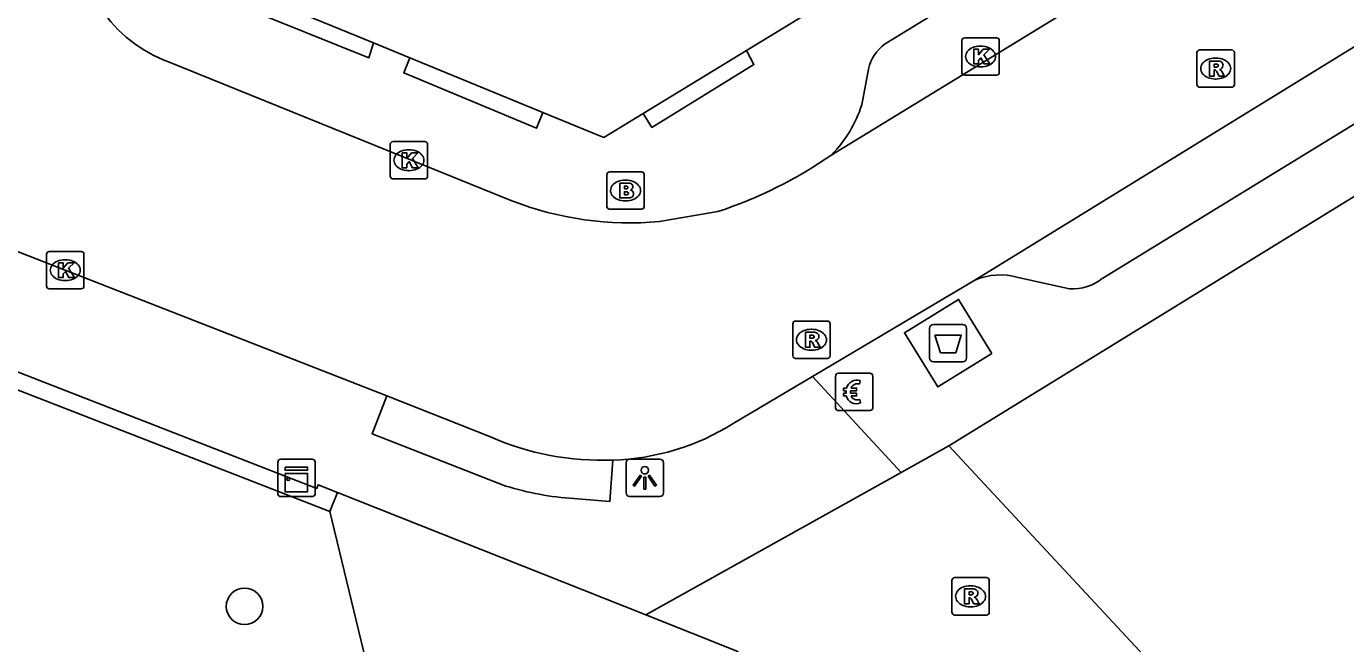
# Model space of a CAD drawing. Extents: x 160664 to 161506, y 382245 to 383288.
# Drawn here: x 161256.34 to 161291.64, y 382745.44 to 382761.95 of the extents above; entities that cross this region are included whole.
import ezdxf

# ---------------------------------------------------------------- set-up
doc = ezdxf.new("R2010")
doc.units = 0
for name, color, linetype in [('IMGEO_Afval_apart_plaats', 7, 'Continuous'), ('IMGEO_Betaalautomaat', 7, 'Continuous'), ('IMGEO_Boom', 7, 'Continuous'), ('IMGEO_Brandkraan', 7, 'Continuous'), ('IMGEO_Kast', 7, 'Continuous'), ('IMGEO_Kolk', 7, 'Continuous'), ('IMGEO_Lichtpunt', 7, 'Continuous'), ('IMGEO_Muur', 7, 'Continuous'), ('IMGEO_Pand', 7, 'Continuous'), ('IMGEO_Rijbaan_lokaal_open', 7, 'Continuous'), ('IMGEO_Rioolput', 7, 'Continuous'), ('IMGEO_Voetpad_gesloten', 7, 'Continuous'), ('IMGEO_Voetpad_open', 7, 'Continuous')]:
    doc.layers.add(name, color=color, linetype=linetype)

msp = doc.modelspace()

# ---------------------------------------------------------------- linework, layer by layer
at = {"layer": 'IMGEO_Afval_apart_plaats'}
for p, q in [((161280.507, 382753.077), (161280.507, 382753.877)), ((161280.507, 382753.877), (161280.507, 382753.077)), ((161280.607, 382753.977), (161281.397, 382753.977)), ((161281.397, 382753.977), (161280.607, 382753.977)), ((161281.497, 382753.877), (161281.497, 382753.077)), ((161281.497, 382753.077), (161281.497, 382753.877)), ((161281.397, 382752.977), (161280.607, 382752.977)), ((161280.607, 382752.977), (161281.397, 382752.977))]:
    msp.add_line(p, q, dxfattribs=at)
msp.add_lwpolyline([(161280.65, 382753.691), (161281.354, 382753.691), (161281.205, 382753.221), (161280.799, 382753.221), (161280.65, 382753.691)], dxfattribs=at)
for centre, start, end in [((161280.607, 382753.877), 90, 180), ((161280.607, 382753.877), 90, 180), ((161281.397, 382753.877), 0, 90), ((161281.397, 382753.877), 360, 90), ((161280.607, 382753.077), 180, 270), ((161280.607, 382753.077), 180, 270), ((161281.397, 382753.077), 270, 0), ((161281.397, 382753.077), 270, 0)]:
    msp.add_arc(centre, 0.1, start, end, dxfattribs=at)
at = {"layer": 'IMGEO_Betaalautomaat'}
for p, q in [((161277.99, 382751.748), (161277.99, 382752.589)), ((161277.99, 382752.589), (161277.99, 382751.748)), ((161278.065, 382752.672), (161278.906, 382752.672)), ((161278.906, 382752.672), (161278.065, 382752.672)), ((161278.652, 382752.477), (161278.635, 382752.377)), ((161278.989, 382752.598), (161278.989, 382751.757)), ((161278.989, 382751.757), (161278.989, 382752.598)), ((161278.273, 382752.136), (161278.273, 382752.204)), ((161278.394, 382752.204), (161278.394, 382752.136)), ((161278.639, 382751.971), (161278.661, 382751.884)), ((161278.915, 382751.673), (161278.074, 382751.673)), ((161278.074, 382751.673), (161278.915, 382751.673))]:
    msp.add_line(p, q, dxfattribs=at)
for points in [[(161278.273, 382752.204), (161278.204, 382752.204), (161278.204, 382752.273), (161278.283, 382752.273)], [(161278.278, 382752.067), (161278.204, 382752.067), (161278.204, 382752.136), (161278.273, 382752.136)], [(161278.405, 382752.273), (161278.552, 382752.273), (161278.552, 382752.204), (161278.394, 382752.204)], [(161278.394, 382752.136), (161278.552, 382752.136), (161278.552, 382752.067), (161278.408, 382752.067)]]:
    msp.add_lwpolyline(points, dxfattribs=at)
for centre, radius, start, end in [((161278.068, 382752.595), 0.0779, 92.4484, 184.2845), ((161278.068, 382752.595), 0.0779, 92.4484, 184.2845), ((161278.566, 382752.197), 0.293, 73.014, 165.0139), ((161278.572, 382752.21), 0.179, 69.3236, 159.5683), ((161278.912, 382752.595), 0.0779, 2.4484, 94.2845), ((161278.912, 382752.595), 0.0779, 2.4484, 94.2845), ((161278.539, 382752.122), 0.267, 191.8096, 297.0389), ((161278.572, 382752.137), 0.179, 202.7625, 291.8693), ((161278.068, 382751.751), 0.0779, 182.4484, 274.2845), ((161278.068, 382751.751), 0.0779, 182.4484, 274.2845), ((161278.912, 382751.751), 0.0779, 272.4484, 4.2845), ((161278.912, 382751.751), 0.0779, 272.4484, 4.2845)]:
    msp.add_arc(centre, radius, start, end, dxfattribs=at)
at = {"layer": 'IMGEO_Boom'}
msp.add_circle((161262.175, 382746.433), 0.489, dxfattribs=at)
at = {"layer": 'IMGEO_Brandkraan'}
for p, q in [((161271.944, 382758.062), (161272.796, 382758.062)), ((161271.869, 382757.136), (161271.869, 382757.988)), ((161272.357, 382757.842), (161272.382, 382757.842)), ((161272.87, 382757.988), (161272.87, 382757.136)), ((161272.796, 382757.062), (161271.944, 382757.062)), ((161272.38, 382757.282), (161272.355, 382757.282))]:
    msp.add_line(p, q, dxfattribs=at)
for points in [[(161271.944, 382758.062), (161272.796, 382758.062)], [(161271.869, 382757.136), (161271.869, 382757.988)], [(161272.217, 382757.762), (161272.217, 382757.362), (161272.43, 382757.362)], [(161272.448, 382757.762), (161272.217, 382757.762)], [(161272.87, 382757.988), (161272.87, 382757.136)], [(161272.396, 382757.681), (161272.342, 382757.681), (161272.342, 382757.605)], [(161272.342, 382757.605), (161272.395, 382757.605)], [(161272.404, 382757.529), (161272.342, 382757.529), (161272.342, 382757.448)], [(161272.342, 382757.448), (161272.404, 382757.448)], [(161272.796, 382757.062), (161271.944, 382757.062)]]:
    msp.add_lwpolyline(points, dxfattribs=at)
for centre, radius, start, end in [((161271.946, 382757.986), 0.0765, 91.552, 178.448), ((161271.946, 382757.986), 0.0765, 91.552, 178.448), ((161272.794, 382757.986), 0.0765, 1.552, 88.448), ((161272.794, 382757.986), 0.0765, 1.552, 88.448), ((161272.452, 382757.617), 0.145, 59.4692, 91.5367), ((161272.477, 382757.664), 0.0922, 285.5137, 58.1501), ((161272.397, 382757.643), 0.0379, 267.8285, 90.9355), ((161272.405, 382757.488), 0.0404, 269.8759, 90.5077), ((161272.436, 382757.613), 0.251, 268.6676, 293.5347), ((161272.482, 382757.472), 0.105, 301.3115, 78.989), ((161271.946, 382757.138), 0.0765, 181.552, 268.448), ((161271.946, 382757.138), 0.0765, 181.552, 268.448), ((161272.794, 382757.138), 0.0765, 271.552, 358.448), ((161272.794, 382757.138), 0.0765, 271.552, 358.448)]:
    msp.add_arc(centre, radius, start, end, dxfattribs=at)
for centre, major_axis, ratio, start_param, end_param in [((161272.356, 382757.562), (-0.387, 0.002), 0.722429, 4.712389, 7.853982), ((161272.381, 382757.562), (-0.39, 0.002), 0.717154, 1.570796, 4.712389)]:
    msp.add_ellipse(centre, major_axis=major_axis, ratio=ratio, start_param=start_param, end_param=end_param, dxfattribs=at)
at = {"layer": 'IMGEO_Kast'}
for p, q in [((161263.067, 382749.447), (161263.067, 382750.288)), ((161263.067, 382750.288), (161263.067, 382749.447)), ((161263.142, 382750.372), (161263.983, 382750.372)), ((161263.983, 382750.372), (161263.142, 382750.372)), ((161264.067, 382750.297), (161264.067, 382749.456)), ((161264.067, 382749.456), (161264.067, 382750.297)), ((161263.992, 382749.372), (161263.151, 382749.372)), ((161263.151, 382749.372), (161263.992, 382749.372))]:
    msp.add_line(p, q, dxfattribs=at)
for points in [[(161263.262, 382750.162), (161263.862, 382750.162), (161263.862, 382750.077), (161263.262, 382750.077), (161263.262, 382750.162)], [(161263.262, 382749.987), (161263.862, 382749.987), (161263.862, 382749.498), (161263.262, 382749.498), (161263.262, 382749.987)]]:
    msp.add_lwpolyline(points, dxfattribs=at)
msp.add_circle((161263.346, 382749.836), 0.0377, dxfattribs=at)
for centre, start, end in [((161263.145, 382750.294), 92.4484, 184.2845), ((161263.145, 382750.294), 92.4484, 184.2845), ((161263.989, 382750.294), 2.4484, 94.2845), ((161263.989, 382750.294), 2.4484, 94.2845), ((161263.145, 382749.45), 182.4484, 274.2845), ((161263.145, 382749.45), 182.4484, 274.2845), ((161263.989, 382749.45), 272.4484, 4.2845), ((161263.989, 382749.45), 272.4484, 4.2845)]:
    msp.add_arc(centre, 0.0779, start, end, dxfattribs=at)
at = {"layer": 'IMGEO_Kolk'}
for p, q in [((161281.37, 382760.722), (161281.37, 382761.574)), ((161281.445, 382761.648), (161282.297, 382761.648)), ((161282.371, 382761.574), (161282.371, 382760.722)), ((161281.858, 382761.428), (161281.883, 382761.428)), ((161281.881, 382760.868), (161281.856, 382760.868)), ((161282.297, 382760.648), (161281.445, 382760.648)), ((161266.073, 382757.947), (161266.073, 382758.799)), ((161266.148, 382758.873), (161267, 382758.873)), ((161267.074, 382758.799), (161267.074, 382757.947)), ((161266.561, 382758.653), (161266.586, 382758.653)), ((161266.584, 382758.093), (161266.559, 382758.093)), ((161267, 382757.873), (161266.148, 382757.873)), ((161256.951, 382755.931), (161257.803, 382755.931)), ((161256.876, 382755.005), (161256.876, 382755.857)), ((161257.364, 382755.711), (161257.389, 382755.711)), ((161257.877, 382755.857), (161257.877, 382755.005)), ((161257.803, 382754.931), (161256.951, 382754.931)), ((161257.387, 382755.151), (161257.362, 382755.151))]:
    msp.add_line(p, q, dxfattribs=at)
for points in [[(161281.37, 382760.722), (161281.37, 382761.574)], [(161281.445, 382761.648), (161282.297, 382761.648)], [(161282.371, 382761.574), (161282.371, 382760.722)], [(161281.691, 382761.348), (161281.814, 382761.348), (161281.814, 382761.197), (161281.944, 382761.348), (161282.108, 382761.348), (161281.962, 382761.197), (161282.115, 382760.948), (161281.963, 382760.948), (161281.878, 382761.112), (161281.814, 382761.045), (161281.814, 382760.948), (161281.691, 382760.948), (161281.691, 382761.348)], [(161282.297, 382760.648), (161281.445, 382760.648)], [(161266.073, 382757.947), (161266.073, 382758.799)], [(161266.148, 382758.873), (161267, 382758.873)], [(161267.074, 382758.799), (161267.074, 382757.947)], [(161266.394, 382758.573), (161266.517, 382758.573), (161266.517, 382758.422), (161266.647, 382758.573), (161266.811, 382758.573), (161266.665, 382758.422), (161266.818, 382758.173), (161266.666, 382758.173), (161266.581, 382758.337), (161266.517, 382758.27), (161266.517, 382758.173), (161266.394, 382758.173), (161266.394, 382758.573)], [(161267, 382757.873), (161266.148, 382757.873)], [(161256.951, 382755.931), (161257.803, 382755.931)], [(161256.876, 382755.005), (161256.876, 382755.857)], [(161257.197, 382755.631), (161257.32, 382755.631), (161257.32, 382755.48), (161257.45, 382755.631), (161257.614, 382755.631), (161257.468, 382755.48), (161257.621, 382755.231), (161257.469, 382755.231), (161257.384, 382755.395), (161257.32, 382755.328), (161257.32, 382755.231), (161257.197, 382755.231), (161257.197, 382755.631)], [(161257.877, 382755.857), (161257.877, 382755.005)], [(161257.803, 382754.931), (161256.951, 382754.931)]]:
    msp.add_lwpolyline(points, dxfattribs=at)
for centre, start, end in [((161281.447, 382761.572), 91.552, 178.448), ((161281.447, 382761.572), 91.552, 178.448), ((161282.295, 382761.572), 1.552, 88.448), ((161282.295, 382761.572), 1.552, 88.448), ((161281.447, 382760.724), 181.552, 268.448), ((161281.447, 382760.724), 181.552, 268.448), ((161282.295, 382760.724), 271.552, 358.448), ((161282.295, 382760.724), 271.552, 358.448), ((161266.15, 382758.797), 91.552, 178.448), ((161266.15, 382758.797), 91.552, 178.448), ((161266.998, 382758.797), 1.552, 88.448), ((161266.998, 382758.797), 1.552, 88.448), ((161266.15, 382757.949), 181.552, 268.448), ((161266.15, 382757.949), 181.552, 268.448), ((161266.998, 382757.949), 271.552, 358.448), ((161266.998, 382757.949), 271.552, 358.448), ((161256.953, 382755.855), 91.552, 178.448), ((161256.953, 382755.855), 91.552, 178.448), ((161257.801, 382755.855), 1.552, 88.448), ((161257.801, 382755.855), 1.552, 88.448), ((161256.953, 382755.007), 181.552, 268.448), ((161256.953, 382755.007), 181.552, 268.448), ((161257.801, 382755.007), 271.552, 358.448), ((161257.801, 382755.007), 271.552, 358.448)]:
    msp.add_arc(centre, 0.0765, start, end, dxfattribs=at)
for centre, major_axis, ratio, start_param, end_param in [((161281.857, 382761.148), (-0.387, 0.002), 0.722429, 4.712389, 7.853982), ((161281.882, 382761.148), (-0.39, 0.002), 0.717154, 1.570796, 4.712389), ((161266.56, 382758.373), (-0.387, 0.002), 0.722429, 4.712389, 7.853982), ((161266.585, 382758.373), (-0.39, 0.002), 0.717154, 1.570796, 4.712389), ((161257.363, 382755.431), (-0.387, 0.002), 0.722429, 4.712389, 7.853982), ((161257.388, 382755.431), (-0.39, 0.002), 0.717154, 1.570796, 4.712389)]:
    msp.add_ellipse(centre, major_axis=major_axis, ratio=ratio, start_param=start_param, end_param=end_param, dxfattribs=at)
at = {"layer": 'IMGEO_Lichtpunt'}
for p, q in [((161272.386, 382750.278), (161272.386, 382749.471)), ((161272.386, 382750.278), (161272.386, 382749.471)), ((161273.288, 382750.373), (161272.48, 382750.373)), ((161273.288, 382750.373), (161272.48, 382750.373)), ((161273.382, 382749.471), (161273.382, 382750.278)), ((161273.382, 382749.471), (161273.382, 382750.278)), ((161272.48, 382749.377), (161273.288, 382749.377)), ((161272.48, 382749.377), (161273.288, 382749.377))]:
    msp.add_line(p, q, dxfattribs=at)
for points in [[(161272.76, 382749.942), (161272.799, 382749.914), (161272.611, 382749.652), (161272.573, 382749.679), (161272.76, 382749.942)], [(161272.972, 382749.914), (161273.01, 382749.941), (161273.197, 382749.679), (161273.158, 382749.651), (161272.972, 382749.914)], [(161272.862, 382749.894), (161272.909, 382749.894), (161272.909, 382749.572), (161272.862, 382749.572), (161272.862, 382749.894)]]:
    msp.add_lwpolyline(points, dxfattribs=at)
msp.add_circle((161272.885, 382750.076), 0.0994, dxfattribs=at)
for centre, start, end in [((161272.48, 382750.278), 90, 180), ((161272.48, 382750.278), 90, 180), ((161273.288, 382750.278), 0, 90), ((161273.288, 382750.278), 0, 90), ((161272.48, 382749.471), 180, 270), ((161272.48, 382749.471), 180, 270), ((161273.288, 382749.471), 270, 0), ((161273.288, 382749.471), 270, 360)]:
    msp.add_arc(centre, 0.0946, start, end, dxfattribs=at)
at = {"layer": 'IMGEO_Muur'}
for points in [[(161264.46, 382748.969), (161239.915, 382758.526), (161240.307, 382759.522), (161238.483, 382760.263), (161238.652, 382760.68), (161240.518, 382759.922), (161240.717, 382760.445), (161240.997, 382760.339)], [(161240.997, 382760.339), (161240.796, 382759.809), (161240.889, 382759.771), (161240.5, 382758.783), (161264.111, 382749.59), (161264.143, 382749.686), (161264.661, 382749.481)], [(161264.661, 382749.481), (161264.46, 382748.969)]]:
    msp.add_lwpolyline(points, dxfattribs=at)
at = {"layer": 'IMGEO_Pand'}
for points in [[(161262.233, 382762.904), (161265.627, 382761.512)], [(161277.981, 382762.762), (161275.606, 382761.313)], [(161266.601, 382761.113), (161266.296, 382761.238), (161265.627, 382761.512)], [(161272.839, 382759.625), (161275.606, 382761.313)], [(161266.601, 382761.113), (161270.16, 382759.653)], [(161272.839, 382759.625), (161271.789, 382758.985), (161270.16, 382759.653)], [(161281.023, 382750.732), (161294.233, 382758.856)], [(161311.585, 382742.559), (161297.979, 382732.494), (161281.023, 382750.732)]]:
    msp.add_lwpolyline(points, dxfattribs=at)
at = {"layer": 'IMGEO_Rijbaan_lokaal_open'}
for points in [[(161331.82, 382791.496), (161277.889, 382758.521)], [(161281.714, 382755.162), (161321.393, 382779.58)], [(161269.324, 382757.29), (161260.136, 382761.009)], [(161248.921, 382758.735), (161265.984, 382752.066)], [(161274.838, 382756.999), (161273.283, 382756.732)], [(161277.37, 382752.586), (161281.714, 382755.162)], [(161275.249, 382751.323), (161277.37, 382752.586)], [(161265.984, 382752.066), (161268.754, 382750.968)]]:
    msp.add_lwpolyline(points, dxfattribs=at)
for centre, radius, start, end in [((161261.431, 382764.504), 3.728, 213.7978, 249.6775), ((161271.202, 382768.107), 11.688, 288.1255, 304.8994), ((161272.483, 382765.377), 8.682, 248.6656, 275.289), ((161271.83, 382756.811), 6.466, 271.7391, 301.9234), ((161271.736, 382757.762), 7.419, 246.3011, 272.2398)]:
    msp.add_arc(centre, radius, start, end, dxfattribs=at)
at = {"layer": 'IMGEO_Rioolput'}
for p, q in [((161287.661, 382760.4), (161287.661, 382761.252)), ((161287.736, 382761.326), (161288.588, 382761.326)), ((161288.662, 382761.252), (161288.662, 382760.4)), ((161288.149, 382761.106), (161288.174, 382761.106)), ((161288.172, 382760.546), (161288.147, 382760.546)), ((161288.588, 382760.326), (161287.736, 382760.326)), ((161276.845, 382753.143), (161276.845, 382753.995)), ((161276.92, 382754.069), (161277.772, 382754.069)), ((161277.333, 382753.849), (161277.358, 382753.849)), ((161277.846, 382753.995), (161277.846, 382753.143)), ((161277.356, 382753.289), (161277.331, 382753.289)), ((161277.772, 382753.069), (161276.92, 382753.069)), ((161281.102, 382746.276), (161281.102, 382747.128)), ((161281.177, 382747.202), (161282.029, 382747.202)), ((161282.103, 382747.128), (161282.103, 382746.276)), ((161281.59, 382746.982), (161281.615, 382746.982)), ((161281.613, 382746.422), (161281.588, 382746.422)), ((161282.029, 382746.202), (161281.177, 382746.202))]:
    msp.add_line(p, q, dxfattribs=at)
for points in [[(161287.661, 382760.4), (161287.661, 382761.252)], [(161287.736, 382761.326), (161288.588, 382761.326)], [(161288.662, 382761.252), (161288.662, 382760.4)], [(161288.25, 382761.024), (161287.998, 382761.026), (161287.998, 382760.626)], [(161288.176, 382760.945), (161288.122, 382760.945), (161288.122, 382760.864)], [(161288.122, 382760.864), (161288.174, 382760.864)], [(161287.998, 382760.626), (161288.122, 382760.626), (161288.122, 382760.788), (161288.133, 382760.788)], [(161288.18, 382760.759), (161288.251, 382760.626), (161288.391, 382760.626), (161288.326, 382760.752)], [(161288.588, 382760.326), (161287.736, 382760.326)], [(161276.845, 382753.143), (161276.845, 382753.995)], [(161276.92, 382754.069), (161277.772, 382754.069)], [(161277.846, 382753.995), (161277.846, 382753.143)], [(161277.434, 382753.767), (161277.182, 382753.769), (161277.182, 382753.369)], [(161277.182, 382753.369), (161277.306, 382753.369), (161277.306, 382753.531), (161277.317, 382753.531)], [(161277.36, 382753.688), (161277.306, 382753.688), (161277.306, 382753.607)], [(161277.306, 382753.607), (161277.358, 382753.607)], [(161277.364, 382753.502), (161277.435, 382753.369), (161277.575, 382753.369), (161277.51, 382753.495)], [(161277.772, 382753.069), (161276.92, 382753.069)], [(161281.102, 382746.276), (161281.102, 382747.128)], [(161281.177, 382747.202), (161282.029, 382747.202)], [(161282.103, 382747.128), (161282.103, 382746.276)], [(161281.691, 382746.9), (161281.439, 382746.902), (161281.439, 382746.502)], [(161281.617, 382746.821), (161281.563, 382746.821), (161281.563, 382746.74)], [(161281.563, 382746.74), (161281.615, 382746.74)], [(161281.439, 382746.502), (161281.563, 382746.502), (161281.563, 382746.664), (161281.574, 382746.664)], [(161281.621, 382746.635), (161281.692, 382746.502), (161281.832, 382746.502), (161281.767, 382746.628)], [(161282.029, 382746.202), (161281.177, 382746.202)]]:
    msp.add_lwpolyline(points, dxfattribs=at)
for centre, radius, start, end in [((161287.738, 382761.25), 0.0765, 91.552, 178.448), ((161287.738, 382761.25), 0.0765, 91.552, 178.448), ((161288.586, 382761.25), 0.0765, 1.552, 88.448), ((161288.586, 382761.25), 0.0765, 1.552, 88.448), ((161288.158, 382761.053), 0.19, 274.7715, 282.9687), ((161288.182, 382760.849), 0.0964, 77.0061, 93.1865), ((161288.196, 382760.906), 0.0378, 276.6634, 79.6772), ((161288.249, 382760.914), 0.109, 350.3612, 89.416), ((161288.247, 382760.914), 0.112, 277.5842, 350.9817), ((161288.132, 382760.735), 0.0533, 26.0293, 88.6989), ((161288.231, 382760.699), 0.108, 29.5134, 73.7905), ((161287.738, 382760.402), 0.0765, 181.552, 268.448), ((161287.738, 382760.402), 0.0765, 181.552, 268.448), ((161288.586, 382760.402), 0.0765, 271.552, 358.448), ((161288.586, 382760.402), 0.0765, 271.552, 358.448), ((161276.922, 382753.993), 0.0765, 91.552, 178.448), ((161276.922, 382753.993), 0.0765, 91.552, 178.448), ((161277.77, 382753.993), 0.0765, 1.552, 88.448), ((161277.77, 382753.993), 0.0765, 1.552, 88.448), ((161277.316, 382753.478), 0.0533, 26.0293, 88.6989), ((161277.342, 382753.796), 0.19, 274.7715, 282.9687), ((161277.366, 382753.592), 0.0964, 77.0061, 93.1865), ((161277.38, 382753.649), 0.0378, 276.6634, 79.6772), ((161277.433, 382753.657), 0.109, 350.3612, 89.416), ((161277.431, 382753.657), 0.112, 277.5842, 350.9817), ((161277.415, 382753.442), 0.108, 29.5134, 73.7905), ((161276.922, 382753.145), 0.0765, 181.552, 268.448), ((161276.922, 382753.145), 0.0765, 181.552, 268.448), ((161277.77, 382753.145), 0.0765, 271.552, 358.448), ((161277.77, 382753.145), 0.0765, 271.552, 358.448), ((161281.179, 382747.126), 0.0765, 91.552, 178.448), ((161281.179, 382747.126), 0.0765, 91.552, 178.448), ((161282.027, 382747.126), 0.0765, 1.552, 88.448), ((161282.027, 382747.126), 0.0765, 1.552, 88.448), ((161281.599, 382746.929), 0.19, 274.7715, 282.9687), ((161281.623, 382746.725), 0.0964, 77.0061, 93.1865), ((161281.637, 382746.782), 0.0378, 276.6634, 79.6772), ((161281.69, 382746.79), 0.109, 350.3612, 89.416), ((161281.688, 382746.79), 0.112, 277.5842, 350.9817), ((161281.573, 382746.611), 0.0533, 26.0293, 88.6989), ((161281.672, 382746.575), 0.108, 29.5134, 73.7905), ((161281.179, 382746.278), 0.0765, 181.552, 268.448), ((161281.179, 382746.278), 0.0765, 181.552, 268.448), ((161282.027, 382746.278), 0.0765, 271.552, 358.448), ((161282.027, 382746.278), 0.0765, 271.552, 358.448)]:
    msp.add_arc(centre, radius, start, end, dxfattribs=at)
for centre, major_axis, ratio, start_param, end_param in [((161288.148, 382760.826), (-0.387, 0.002), 0.722429, 4.712389, 7.853982), ((161288.173, 382760.826), (-0.39, 0.002), 0.717154, 1.570796, 4.712389), ((161277.332, 382753.569), (-0.387, 0.002), 0.722429, 4.712389, 7.853982), ((161277.357, 382753.569), (-0.39, 0.002), 0.717154, 1.570796, 4.712389), ((161281.589, 382746.702), (-0.387, 0.002), 0.722429, 4.712389, 7.853982), ((161281.614, 382746.702), (-0.39, 0.002), 0.717154, 1.570796, 4.712389)]:
    msp.add_ellipse(centre, major_axis=major_axis, ratio=ratio, start_param=start_param, end_param=end_param, dxfattribs=at)
at = {"layer": 'IMGEO_Voetpad_gesloten'}
msp.add_lwpolyline([(161282.171, 382753.198), (161280.723, 382752.308), (161279.833, 382753.756), (161281.281, 382754.646), (161282.171, 382753.198)], dxfattribs=at)
at = {"layer": 'IMGEO_Voetpad_open'}
for points in [[(161319.848, 382776.504), (161285.138, 382755.213)], [(161279.322, 382761.49), (161295.212, 382771.232)], [(161265.627, 382761.512), (161265.504, 382761.114), (161262.084, 382762.485), (161262.233, 382762.904)], [(161275.606, 382761.313), (161275.804, 382760.932), (161273.078, 382759.249), (161272.839, 382759.625)], [(161270.16, 382759.653), (161269.99, 382759.23), (161266.44, 382760.71), (161266.601, 382761.113)], [(161278.693, 382759.856), (161278.874, 382760.813)], [(161284.252, 382754.933), (161282.877, 382755.237)], [(161277.37, 382752.586), (161279.746, 382750.02)], [(161269.168, 382749.653), (161265.587, 382751.055), (161265.984, 382752.066)], [(161279.746, 382750.02), (161281.023, 382750.732)], [(161272.026, 382750.348), (161271.953, 382749.24), (161270.984, 382749.318)], [(161279.746, 382750.02), (161272.912, 382746.205)], [(161264.661, 382749.481), (161272.912, 382746.205)], [(161266.124, 382742.071), (161264.46, 382748.969)], [(161272.912, 382746.205), (161275.374, 382745.228), (161279.472, 382725.351), (161274.853, 382722.551), (161271.97, 382720.803)]]:
    msp.add_lwpolyline(points, dxfattribs=at)
for centre, radius, start, end in [((161279.977, 382760.57), 1.13, 125.4483, 167.5631), ((161275.438, 382760.906), 3.42, 315.7715, 342.1118), ((161282.402, 382753.55), 1.753, 74.2692, 113.1104), ((161284.334, 382756.215), 1.284, 266.3308, 308.7451), ((161271.492, 382757.161), 7.859, 252.8011, 266.295)]:
    msp.add_arc(centre, radius, start, end, dxfattribs=at)

doc.saveas('drawing.dxf')
